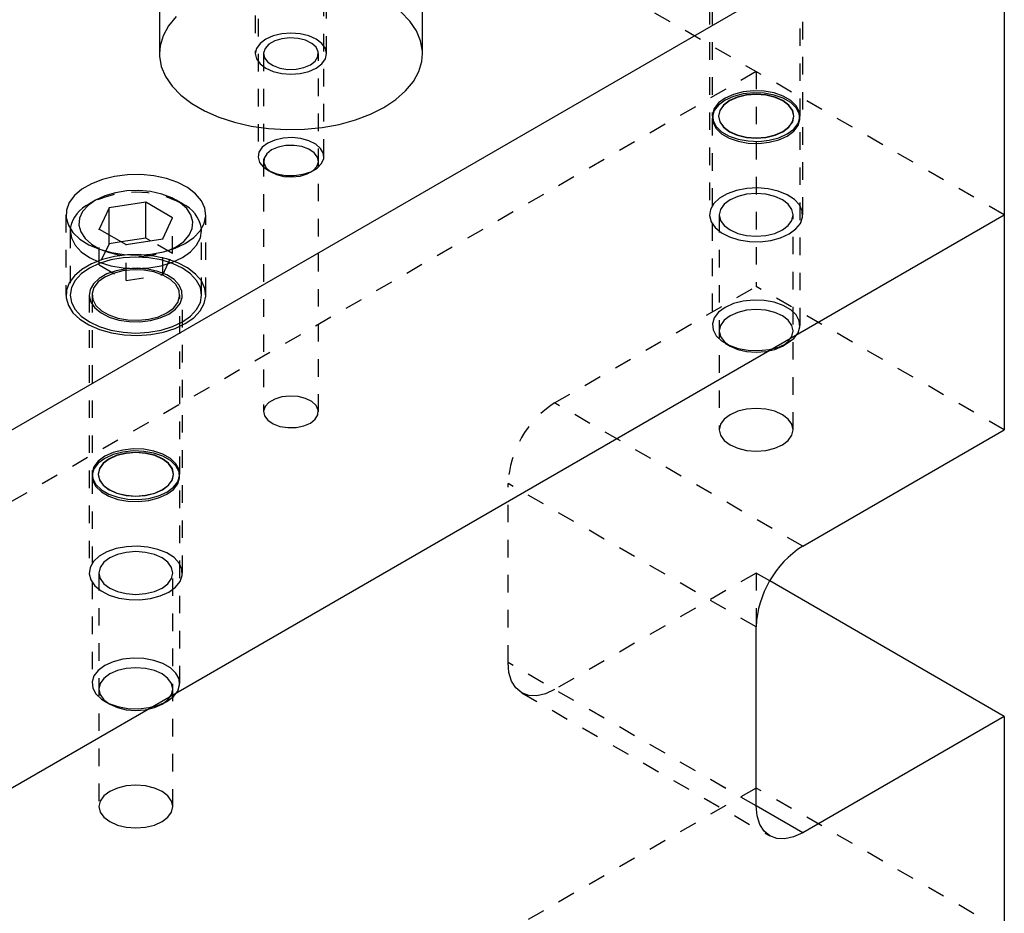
# Model space of a CAD drawing. Header units: inches. Extents: x 1907 to 2452, y -210 to -54.
# Tile 525 of 656: x 2009.5 to 2015.11, y -202.51 to -197.42. Entities that reach past the tile are written whole.
import ezdxf

# ---------------------------------------------------------------- set-up
doc = ezdxf.new("R2010")
doc.units = ezdxf.units.IN
doc.header["$LTSCALE"] = 0.5
doc.header["$MEASUREMENT"] = 0
doc.linetypes.add('HIDDEN', pattern=[0.225, 0.15, -0.075])
doc.layers.add('SID-M-H', color=4, linetype='HIDDEN')
doc.layers.add('SID-M-S', color=105, linetype='Continuous')

msp = doc.modelspace()

# ---------------------------------------------------------------- linework, layer by layer
at = {"layer": 'SID-M-H'}
for p, q in [((2015.11487, -198.53046), (1991.78034, -185.05973)), ((2010.846, -196.79513), (2010.846, -197.61167)), ((2011.252, -197.61167), (2011.252, -196.79513)), ((2013.43515, -196.94637), (2013.43515, -198.53046)), ((2013.45065, -196.94637), (2013.45065, -197.96737)), ((2013.95065, -197.96737), (2013.95065, -196.94637)), ((2013.96615, -198.53046), (2013.96615, -196.94637)), ((2010.8615, -197.21301), (2010.8615, -198.19856)), ((2011.2365, -198.19856), (2011.2365, -197.21301)), ((2010.39526, -197.39947), (2010.35129, -197.45283)), ((2011.72631, -197.42572), (2011.67614, -197.37421)), ((2011.76386, -197.48069), (2011.72631, -197.42572)), ((2010.35129, -197.45283), (2010.32033, -197.50916)), ((2011.7881, -197.5381), (2011.76386, -197.48069)), ((2010.32033, -197.50916), (2010.30293, -197.56739)), ((2010.90546, -197.5288), (2010.8732, -197.55307)), ((2010.9475, -197.51018), (2010.90546, -197.5288)), ((2010.95622, -197.53909), (2010.92328, -197.55811)), ((2010.99646, -197.49847), (2010.9475, -197.51018)), ((2010.9974, -197.52653), (2010.95622, -197.53909)), ((2011.049, -197.49448), (2010.99646, -197.49847)), ((2011.04316, -197.52153), (2010.9974, -197.52653)), ((2011.08944, -197.52454), (2011.04316, -197.52153)), ((2011.10154, -197.49847), (2011.049, -197.49448)), ((2011.13213, -197.53529), (2011.08944, -197.52454)), ((2011.1505, -197.51018), (2011.10154, -197.49847)), ((2011.16744, -197.55283), (2011.13213, -197.53529)), ((2011.19254, -197.5288), (2011.1505, -197.51018)), ((2011.22481, -197.55307), (2011.19254, -197.5288)), ((2011.79856, -197.59689), (2011.7881, -197.5381)), ((2010.30293, -197.56739), (2010.299, -197.61167)), ((2010.85292, -197.58134), (2010.846, -197.61167)), ((2010.8732, -197.55307), (2010.85292, -197.58134)), ((2010.90152, -197.58188), (2010.89286, -197.6083)), ((2010.92328, -197.55811), (2010.90152, -197.58188)), ((2011.19222, -197.5756), (2011.16744, -197.55283)), ((2011.20427, -197.60157), (2011.19222, -197.5756)), ((2011.24509, -197.58134), (2011.22481, -197.55307)), ((2011.252, -197.61167), (2011.24509, -197.58134)), ((2010.846, -197.61167), (2010.85292, -197.642)), ((2010.85292, -197.642), (2010.8732, -197.67026)), ((2010.89275, -197.61167), (2010.89275, -199.65302)), ((2010.89286, -197.6083), (2010.89808, -197.63501)), ((2010.89808, -197.63501), (2010.9167, -197.65966)), ((2011.18715, -197.65382), (2011.20253, -197.62844)), ((2011.20253, -197.62844), (2011.20427, -197.60157)), ((2011.20525, -199.65302), (2011.20525, -197.61167)), ((2011.22481, -197.67026), (2011.24509, -197.642)), ((2011.24509, -197.642), (2011.252, -197.61167)), ((2011.799, -197.61167), (2011.79856, -197.59689)), ((2010.8732, -197.67026), (2010.90546, -197.69453)), ((2010.90546, -197.69453), (2010.9475, -197.71316)), ((2010.9167, -197.65966), (2010.94708, -197.68004)), ((2010.94708, -197.68004), (2010.98652, -197.69434)), ((2010.98652, -197.69434), (2011.03151, -197.7013)), ((2011.03151, -197.7013), (2011.07805, -197.7003)), ((2011.07805, -197.7003), (2011.12201, -197.69142)), ((2011.12201, -197.69142), (2011.15949, -197.67545)), ((2011.1505, -197.71316), (2011.19254, -197.69453)), ((2011.15949, -197.67545), (2011.18715, -197.65382)), ((2011.19254, -197.69453), (2011.22481, -197.67026)), ((2013.70065, -197.71405), (2004.58951, -202.9738)), ((2010.9475, -197.71316), (2010.99646, -197.72486)), ((2010.99646, -197.72486), (2011.049, -197.72886)), ((2011.049, -197.72886), (2011.10154, -197.72486)), ((2011.10154, -197.72486), (2011.1505, -197.71316)), ((2013.70065, -197.71405), (2013.70065, -198.93886)), ((2013.52388, -197.86532), (2013.48671, -197.8927)), ((2013.57132, -197.84386), (2013.52388, -197.86532)), ((2013.57132, -197.85547), (2013.52388, -197.87692)), ((2013.59294, -197.85967), (2013.54833, -197.87943)), ((2013.59308, -197.86105), (2013.54852, -197.88079)), ((2013.62628, -197.82958), (2013.57132, -197.84386)), ((2013.62628, -197.84119), (2013.57132, -197.85547)), ((2013.6449, -197.84725), (2013.59294, -197.85967)), ((2013.64497, -197.84865), (2013.59308, -197.86105)), ((2013.68556, -197.82331), (2013.62628, -197.82958)), ((2013.68556, -197.83491), (2013.62628, -197.84119)), ((2013.70065, -197.84301), (2013.6449, -197.84725)), ((2013.70065, -197.84441), (2013.64497, -197.84865)), ((2013.74572, -197.82541), (2013.68556, -197.82331)), ((2013.74572, -197.83702), (2013.68556, -197.83491)), ((2013.75641, -197.84725), (2013.70065, -197.84301)), ((2013.75634, -197.84865), (2013.70065, -197.84441)), ((2013.80326, -197.83576), (2013.74572, -197.82541)), ((2013.80326, -197.84737), (2013.74572, -197.83702)), ((2013.80823, -197.86105), (2013.75634, -197.84865)), ((2013.80836, -197.85967), (2013.75641, -197.84725)), ((2013.85483, -197.85376), (2013.80326, -197.83576)), ((2013.85483, -197.86537), (2013.80326, -197.84737)), ((2013.85278, -197.88079), (2013.80823, -197.86105)), ((2013.85297, -197.87943), (2013.80836, -197.85967)), ((2013.89745, -197.87836), (2013.85483, -197.85376)), ((2013.89745, -197.88997), (2013.85483, -197.86537)), ((2013.46197, -197.92443), (2013.45111, -197.95865)), ((2013.48671, -197.8927), (2013.46197, -197.92443)), ((2013.48671, -197.90431), (2013.46197, -197.93604)), ((2013.52388, -197.87692), (2013.48671, -197.90431)), ((2013.5141, -197.90519), (2013.49258, -197.93518)), ((2013.51433, -197.90651), (2013.49284, -197.93647)), ((2013.54833, -197.87943), (2013.5141, -197.90519)), ((2013.54852, -197.88079), (2013.51433, -197.90651)), ((2013.88697, -197.90651), (2013.85278, -197.88079)), ((2013.88721, -197.90519), (2013.85297, -197.87943)), ((2013.90847, -197.93647), (2013.88697, -197.90651)), ((2013.90873, -197.93518), (2013.88721, -197.90519)), ((2013.92863, -197.90814), (2013.89745, -197.87836)), ((2013.92863, -197.91974), (2013.89745, -197.88997)), ((2013.94656, -197.94135), (2013.92863, -197.90814)), ((2013.94656, -197.95296), (2013.92863, -197.91974)), ((2013.45065, -197.97897), (2013.45065, -199.15997)), ((2013.46197, -197.93604), (2013.45111, -197.97026)), ((2013.45111, -197.95865), (2013.45475, -197.99338)), ((2013.45111, -197.97026), (2013.45475, -198.00499)), ((2013.49258, -197.93518), (2013.48524, -197.96737)), ((2013.48524, -197.96737), (2013.49258, -197.99955)), ((2013.49284, -197.93647), (2013.48551, -197.96861)), ((2013.48551, -197.96861), (2013.49284, -198.00076)), ((2013.9158, -197.96861), (2013.90847, -197.93647)), ((2013.90847, -198.00076), (2013.9158, -197.96861)), ((2013.91607, -197.96737), (2013.90873, -197.93518)), ((2013.90873, -197.99955), (2013.91607, -197.96737)), ((2013.93933, -198.0103), (2013.9502, -197.97608)), ((2013.93933, -198.02191), (2013.9502, -197.98769)), ((2013.9502, -197.97608), (2013.94656, -197.94135)), ((2013.9502, -197.98769), (2013.94656, -197.95296)), ((2013.95065, -199.15997), (2013.95065, -197.97897)), ((2013.45475, -197.99338), (2013.47268, -198.0266)), ((2013.45475, -198.00499), (2013.47268, -198.0382)), ((2013.47268, -198.0266), (2013.50386, -198.05637)), ((2013.47268, -198.0382), (2013.50386, -198.06798)), ((2013.49258, -197.99955), (2013.5141, -198.02955)), ((2013.49284, -198.00076), (2013.51433, -198.03072)), ((2013.5141, -198.02955), (2013.54833, -198.0553)), ((2013.51433, -198.03072), (2013.54852, -198.05644)), ((2013.85278, -198.05644), (2013.88697, -198.03072)), ((2013.85297, -198.0553), (2013.88721, -198.02955)), ((2013.87743, -198.06942), (2013.9146, -198.04203)), ((2013.88697, -198.03072), (2013.90847, -198.00076)), ((2013.88721, -198.02955), (2013.90873, -197.99955)), ((2013.9146, -198.04203), (2013.93933, -198.0103)), ((2013.9146, -198.05364), (2013.93933, -198.02191)), ((2011.00461, -198.09339), (2010.95711, -198.10421)), ((2011.0554, -198.09038), (2011.00461, -198.09339)), ((2011.10572, -198.09539), (2011.0554, -198.09038)), ((2011.15184, -198.10805), (2011.10572, -198.09539)), ((2013.50386, -198.05637), (2013.54647, -198.08098)), ((2013.50386, -198.06798), (2013.54647, -198.09258)), ((2013.54647, -198.08098), (2013.59805, -198.09897)), ((2013.54647, -198.09258), (2013.59805, -198.11058)), ((2013.54833, -198.0553), (2013.59294, -198.07506)), ((2013.54852, -198.05644), (2013.59308, -198.07618)), ((2013.59294, -198.07506), (2013.6449, -198.08749)), ((2013.59308, -198.07618), (2013.64497, -198.08858)), ((2013.59805, -198.09897), (2013.65559, -198.10933)), ((2013.6449, -198.08749), (2013.70065, -198.09172)), ((2013.64497, -198.08858), (2013.70065, -198.09282)), ((2013.70065, -198.09172), (2013.75641, -198.08749)), ((2013.70065, -198.09282), (2013.75634, -198.08858)), ((2013.75634, -198.08858), (2013.80823, -198.07618)), ((2013.75641, -198.08749), (2013.80836, -198.07506)), ((2013.77503, -198.10515), (2013.82999, -198.09088)), ((2013.80823, -198.07618), (2013.85278, -198.05644)), ((2013.80836, -198.07506), (2013.85297, -198.0553)), ((2013.82999, -198.09088), (2013.87743, -198.06942)), ((2013.82999, -198.10248), (2013.87743, -198.08102)), ((2013.87743, -198.08102), (2013.9146, -198.05364)), ((2010.88557, -198.14551), (2010.86683, -198.17293)), ((2010.91642, -198.12202), (2010.88557, -198.14551)), ((2010.95711, -198.10421), (2010.91642, -198.12202)), ((2010.97599, -198.14433), (2010.93852, -198.16029)), ((2011.01995, -198.13545), (2010.97599, -198.14433)), ((2011.0665, -198.13444), (2011.01995, -198.13545)), ((2011.11149, -198.1414), (2011.0665, -198.13444)), ((2011.15092, -198.1557), (2011.11149, -198.1414)), ((2011.1813, -198.17608), (2011.15092, -198.1557)), ((2011.19032, -198.12742), (2011.15184, -198.10805)), ((2011.21833, -198.15207), (2011.19032, -198.12742)), ((2011.23378, -198.18017), (2011.21833, -198.15207)), ((2013.59805, -198.11058), (2013.65559, -198.12093)), ((2013.65559, -198.10933), (2013.71575, -198.11143)), ((2013.65559, -198.12093), (2013.71575, -198.12303)), ((2013.71575, -198.11143), (2013.77503, -198.10515)), ((2013.71575, -198.12303), (2013.77503, -198.11676)), ((2013.77503, -198.11676), (2013.82999, -198.10248)), ((2010.86683, -198.17293), (2010.86161, -198.20225)), ((2010.86161, -198.20225), (2010.87029, -198.2313)), ((2010.89548, -198.2073), (2010.89373, -198.23417)), ((2010.91086, -198.18193), (2010.89548, -198.2073)), ((2010.93852, -198.16029), (2010.91086, -198.18193)), ((2011.19993, -198.20073), (2011.1813, -198.17608)), ((2011.20514, -198.22745), (2011.19993, -198.20073)), ((2011.22343, -198.23827), (2011.23552, -198.20963)), ((2011.23552, -198.20963), (2011.23378, -198.18017)), ((2010.87029, -198.2313), (2010.89222, -198.25792)), ((2010.89222, -198.25792), (2010.92578, -198.28014)), ((2010.89373, -198.23417), (2010.90579, -198.26014)), ((2010.90579, -198.26014), (2010.93057, -198.28291)), ((2011.1623, -198.2848), (2011.1984, -198.26396)), ((2011.17472, -198.27764), (2011.19648, -198.25387)), ((2011.19648, -198.25387), (2011.20514, -198.22745)), ((2011.1984, -198.26396), (2011.22343, -198.23827)), ((2010.9164, -198.27508), (2010.9385, -198.28785)), ((2010.92578, -198.28014), (2010.96847, -198.29631)), ((2010.93057, -198.28291), (2010.96587, -198.30045)), ((2010.96587, -198.30045), (2011.00856, -198.3112)), ((2010.96847, -198.29631), (2011.01714, -198.30522)), ((2011.00856, -198.3112), (2011.05484, -198.31421)), ((2011.01714, -198.30522), (2011.06818, -198.30623)), ((2011.05484, -198.31421), (2011.10061, -198.30921)), ((2011.06818, -198.30623), (2011.11779, -198.29925)), ((2011.10061, -198.30921), (2011.14179, -198.29665)), ((2011.11779, -198.29925), (2011.1623, -198.2848)), ((2011.14179, -198.29665), (2011.17472, -198.27764)), ((2011.15951, -198.28785), (2011.18161, -198.27508)), ((2013.64696, -198.38036), (2013.58845, -198.39155)), ((2013.70837, -198.37725), (2013.64696, -198.38036)), ((2013.76937, -198.38241), (2013.70837, -198.37725)), ((2013.49239, -198.4354), (2013.46003, -198.46568)), ((2013.53598, -198.41023), (2013.49239, -198.4354)), ((2013.58845, -198.39155), (2013.53598, -198.41023)), ((2013.59518, -198.425), (2013.55149, -198.44435)), ((2013.64605, -198.41283), (2013.59518, -198.425)), ((2013.70065, -198.40868), (2013.64605, -198.41283)), ((2013.75525, -198.41283), (2013.70065, -198.40868)), ((2013.80613, -198.425), (2013.75525, -198.41283)), ((2013.82666, -198.39555), (2013.76937, -198.38241)), ((2013.84982, -198.44435), (2013.80613, -198.425)), ((2013.87716, -198.41596), (2013.82666, -198.39555)), ((2013.91814, -198.44255), (2013.87716, -198.41596)), ((2013.46003, -198.46568), (2013.44064, -198.49947)), ((2013.51796, -198.46957), (2013.49689, -198.49894)), ((2013.55149, -198.44435), (2013.51796, -198.46957)), ((2013.88334, -198.46957), (2013.84982, -198.44435)), ((2013.90441, -198.49894), (2013.88334, -198.46957)), ((2013.94739, -198.47387), (2013.91814, -198.44255)), ((2013.96335, -198.50825), (2013.94739, -198.47387)), ((2009.76662, -198.53013), (2009.76662, -198.98739)), ((2010.37425, -198.75091), (2010.37425, -198.54677)), ((2010.56362, -198.98739), (2010.56362, -198.53013)), ((2013.44064, -198.49947), (2013.43526, -198.53492)), ((2013.43526, -198.53492), (2013.4442, -198.57013)), ((2013.49689, -198.49894), (2013.4897, -198.53046)), ((2013.4897, -198.53046), (2013.4897, -199.75527)), ((2013.4897, -198.53046), (2013.49689, -198.56198)), ((2013.9116, -198.53046), (2013.90441, -198.49894)), ((2013.90441, -198.56198), (2013.9116, -198.53046)), ((2013.9116, -199.75527), (2013.9116, -198.53046)), ((2013.95268, -198.57867), (2013.96514, -198.54382)), ((2013.96514, -198.54382), (2013.96335, -198.50825)), ((2013.4442, -198.57013), (2013.46696, -198.6032)), ((2013.46696, -198.6032), (2013.50232, -198.63235)), ((2013.49689, -198.56198), (2013.51796, -198.59135)), ((2013.51796, -198.59135), (2013.55149, -198.61657)), ((2013.84982, -198.61657), (2013.88334, -198.59135)), ((2013.88334, -198.59135), (2013.90441, -198.56198)), ((2013.92662, -198.61092), (2013.95268, -198.57867)), ((2009.79062, -198.60876), (2009.79012, -198.61995)), ((2009.79012, -198.61995), (2009.79012, -198.98739)), ((2009.79012, -198.61995), (2009.79732, -198.66218)), ((2009.95599, -198.8156), (2009.95599, -198.61147)), ((2010.01203, -198.69488), (2010.01203, -198.64382)), ((2010.53291, -198.66218), (2010.54012, -198.61995)), ((2010.54012, -198.61995), (2010.53962, -198.60876)), ((2010.54012, -198.98739), (2010.54012, -198.61995)), ((2013.50232, -198.63235), (2013.54837, -198.65601)), ((2013.54837, -198.65601), (2013.60263, -198.6729)), ((2013.55149, -198.61657), (2013.59518, -198.63592)), ((2013.59518, -198.63592), (2013.64605, -198.64809)), ((2013.64605, -198.64809), (2013.70065, -198.65224)), ((2013.70065, -198.65224), (2013.75525, -198.64809)), ((2013.75525, -198.64809), (2013.80613, -198.63592)), ((2013.78416, -198.67595), (2013.84003, -198.66091)), ((2013.80613, -198.63592), (2013.84982, -198.61657)), ((2013.84003, -198.66091), (2013.88839, -198.63884)), ((2013.88839, -198.63884), (2013.92662, -198.61092)), ((2009.79732, -198.66218), (2009.81866, -198.70279)), ((2009.81866, -198.70279), (2009.85332, -198.74022)), ((2010.01203, -198.69488), (2009.95599, -198.8156)), ((2010.08178, -198.68409), (2010.01203, -198.69488)), ((2010.10908, -198.90398), (2010.10908, -198.69985)), ((2010.37425, -198.75091), (2010.24846, -198.67829)), ((2010.31821, -198.87163), (2010.31821, -198.6675)), ((2010.47692, -198.74022), (2010.51157, -198.70279)), ((2010.51157, -198.70279), (2010.53291, -198.66218)), ((2013.60263, -198.6729), (2013.66217, -198.68211)), ((2013.66217, -198.68211), (2013.72379, -198.68315)), ((2013.72379, -198.68315), (2013.78416, -198.67595)), ((2009.85332, -198.74022), (2009.89995, -198.77302)), ((2009.89995, -198.77302), (2009.95678, -198.79995)), ((2010.04378, -198.76826), (2009.97414, -198.78548)), ((2010.11781, -198.75897), (2010.04378, -198.76826)), ((2010.16512, -198.77091), (2010.09196, -198.77507)), ((2010.19355, -198.75793), (2010.11781, -198.75897)), ((2010.23828, -198.77507), (2010.16512, -198.77091)), ((2010.26826, -198.76518), (2010.19355, -198.75793)), ((2010.33924, -198.78046), (2010.26826, -198.76518)), ((2010.31821, -198.87163), (2010.37425, -198.75091)), ((2010.37346, -198.79995), (2010.43028, -198.77302)), ((2010.43028, -198.77302), (2010.47692, -198.74022)), ((2009.9114, -198.80999), (2009.85783, -198.84092)), ((2009.95678, -198.80739), (2009.89995, -198.83431)), ((2009.97414, -198.78548), (2009.9114, -198.80999)), ((2009.95599, -198.8156), (2010.10908, -198.90398)), ((2010.02161, -198.78739), (2009.95678, -198.80739)), ((2009.95678, -198.79995), (2010.02161, -198.81995)), ((2010.09196, -198.77507), (2010.02161, -198.78739)), ((2010.02161, -198.81995), (2010.09196, -198.83227)), ((2010.30862, -198.78739), (2010.23828, -198.77507)), ((2010.23828, -198.83227), (2010.30862, -198.81995)), ((2010.37346, -198.80739), (2010.30862, -198.78739)), ((2010.30862, -198.81995), (2010.37346, -198.79995)), ((2010.40393, -198.80323), (2010.33924, -198.78046)), ((2010.43028, -198.83431), (2010.37346, -198.80739)), ((2010.45999, -198.83265), (2010.40393, -198.80323)), ((2009.81536, -198.87714), (2009.78554, -198.91734)), ((2009.85783, -198.84092), (2009.81536, -198.87714)), ((2009.85332, -198.86712), (2009.81866, -198.90455)), ((2009.89995, -198.83431), (2009.85332, -198.86712)), ((2009.98834, -198.88534), (2009.95117, -198.91273)), ((2010.00045, -198.86716), (2009.95686, -198.89233)), ((2010.03578, -198.86388), (2009.98834, -198.88534)), ((2010.05291, -198.84848), (2010.00045, -198.86716)), ((2010.09074, -198.8496), (2010.03578, -198.86388)), ((2010.11143, -198.83729), (2010.05291, -198.84848)), ((2010.15002, -198.84333), (2010.09074, -198.8496)), ((2010.09196, -198.83227), (2010.16512, -198.83643)), ((2010.10908, -198.90398), (2010.31821, -198.87163)), ((2010.17284, -198.83419), (2010.11143, -198.83729)), ((2010.21018, -198.84543), (2010.15002, -198.84333)), ((2010.16512, -198.83643), (2010.23828, -198.83227)), ((2010.23384, -198.83934), (2010.17284, -198.83419)), ((2010.26772, -198.85578), (2010.21018, -198.84543)), ((2010.29113, -198.85248), (2010.23384, -198.83934)), ((2010.3193, -198.87378), (2010.26772, -198.85578)), ((2010.34162, -198.87289), (2010.29113, -198.85248)), ((2010.36191, -198.89838), (2010.3193, -198.87378)), ((2010.3826, -198.89948), (2010.34162, -198.87289)), ((2010.47692, -198.86712), (2010.43028, -198.83431)), ((2010.50539, -198.86766), (2010.45999, -198.83265)), ((2010.51157, -198.90455), (2010.47692, -198.86712)), ((2010.53849, -198.907), (2010.50539, -198.86766)), ((2009.78554, -198.91734), (2009.76944, -198.96008)), ((2009.81866, -198.90455), (2009.79732, -198.94516)), ((2009.92449, -198.92262), (2009.9051, -198.9564)), ((2009.95686, -198.89233), (2009.92449, -198.92262)), ((2009.95117, -198.91273), (2009.92644, -198.94445)), ((2010.39309, -198.92816), (2010.36191, -198.89838)), ((2010.41186, -198.9308), (2010.3826, -198.89948)), ((2010.41102, -198.96138), (2010.39309, -198.92816)), ((2010.42782, -198.96518), (2010.41186, -198.9308)), ((2010.53291, -198.94516), (2010.51157, -198.90455)), ((2010.5581, -198.94924), (2010.53849, -198.907)), ((2012.5516, -199.60219), (2013.70065, -198.93886)), ((2015.11487, -199.75527), (2013.70065, -198.93886)), ((2009.76944, -198.96008), (2009.76763, -199.0038)), ((2009.79732, -198.94516), (2009.79012, -198.98739)), ((2009.79012, -198.98739), (2009.79732, -199.02962)), ((2009.89962, -198.98739), (2009.89962, -200.57148)), ((2009.9051, -198.9564), (2009.89973, -198.99185)), ((2009.89973, -198.99185), (2009.90867, -199.02706)), ((2009.91512, -198.98739), (2009.91512, -200.00839)), ((2009.92644, -198.94445), (2009.91557, -198.97868)), ((2009.91557, -198.97868), (2009.91921, -199.01341)), ((2010.4038, -199.03033), (2010.41466, -198.9961)), ((2010.41466, -198.9961), (2010.41102, -198.96138)), ((2010.41512, -200.00839), (2010.41512, -198.98739)), ((2010.42961, -199.00075), (2010.42782, -198.96518)), ((2010.43062, -200.57148), (2010.43062, -198.98739)), ((2010.54012, -198.98739), (2010.53291, -198.94516)), ((2010.53291, -199.02962), (2010.54012, -198.98739)), ((2010.55451, -199.03629), (2010.56351, -198.99286)), ((2010.56351, -198.99286), (2010.5581, -198.94924)), ((2009.76763, -199.0038), (2009.7802, -199.04693)), ((2009.7802, -199.04693), (2009.80667, -199.08791)), ((2009.79732, -199.02962), (2009.81866, -199.07023)), ((2009.90867, -199.02706), (2009.93143, -199.06013)), ((2009.91921, -199.01341), (2009.93714, -199.04662)), ((2009.93714, -199.04662), (2009.96832, -199.0764)), ((2010.37906, -199.06205), (2010.4038, -199.03033)), ((2010.39109, -199.06785), (2010.41714, -199.0356)), ((2010.41714, -199.0356), (2010.42961, -199.00075)), ((2010.51157, -199.07023), (2010.53291, -199.02962)), ((2010.53144, -199.07795), (2010.55451, -199.03629)), ((2013.57132, -199.03646), (2013.52388, -199.05792)), ((2013.62628, -199.02218), (2013.57132, -199.03646)), ((2013.68556, -199.01591), (2013.62628, -199.02218)), ((2013.74572, -199.01801), (2013.68556, -199.01591)), ((2013.80326, -199.02836), (2013.74572, -199.01801)), ((2013.85483, -199.04636), (2013.80326, -199.02836)), ((2013.89745, -199.07097), (2013.85483, -199.04636)), ((2009.80667, -199.08791), (2009.8461, -199.12525)), ((2009.81866, -199.07023), (2009.85332, -199.10766)), ((2009.85332, -199.10766), (2009.89995, -199.14047)), ((2009.93143, -199.06013), (2009.96678, -199.08928)), ((2009.96678, -199.08928), (2010.01283, -199.11294)), ((2009.96832, -199.0764), (2010.01094, -199.101)), ((2010.01094, -199.101), (2010.06252, -199.119)), ((2010.29445, -199.1109), (2010.3419, -199.08944)), ((2010.3045, -199.11784), (2010.35286, -199.09577)), ((2010.3419, -199.08944), (2010.37906, -199.06205)), ((2010.35286, -199.09577), (2010.39109, -199.06785)), ((2010.43028, -199.14047), (2010.47692, -199.10766)), ((2010.47692, -199.10766), (2010.51157, -199.07023)), ((2010.49514, -199.11633), (2010.53144, -199.07795)), ((2013.48671, -199.08531), (2013.46197, -199.11704)), ((2013.52388, -199.05792), (2013.48671, -199.08531)), ((2013.55149, -199.10575), (2013.51796, -199.13097)), ((2013.59518, -199.08639), (2013.55149, -199.10575)), ((2013.64605, -199.07423), (2013.59518, -199.08639)), ((2013.70065, -199.07008), (2013.64605, -199.07423)), ((2013.75525, -199.07423), (2013.70065, -199.07008)), ((2013.80613, -199.08639), (2013.75525, -199.07423)), ((2013.84982, -199.10575), (2013.80613, -199.08639)), ((2013.88334, -199.13097), (2013.84982, -199.10575)), ((2013.92863, -199.10074), (2013.89745, -199.07097)), ((2013.94656, -199.13396), (2013.92863, -199.10074)), ((2009.8461, -199.12525), (2009.89706, -199.15762)), ((2009.89706, -199.15762), (2009.95771, -199.18382)), ((2009.89995, -199.14047), (2009.95678, -199.16739)), ((2010.01283, -199.11294), (2010.06709, -199.12983)), ((2010.06252, -199.119), (2010.12005, -199.12935)), ((2010.06709, -199.12983), (2010.12664, -199.13904)), ((2010.12005, -199.12935), (2010.18021, -199.13145)), ((2010.12664, -199.13904), (2010.18826, -199.14008)), ((2010.18021, -199.13145), (2010.23949, -199.12518)), ((2010.18826, -199.14008), (2010.24863, -199.13288)), ((2010.23949, -199.12518), (2010.29445, -199.1109)), ((2010.24863, -199.13288), (2010.3045, -199.11784)), ((2010.37346, -199.16739), (2010.43028, -199.14047)), ((2010.38848, -199.17791), (2010.4469, -199.15006)), ((2010.4469, -199.15006), (2010.49514, -199.11633)), ((2013.46197, -199.11704), (2013.45111, -199.15126)), ((2013.45111, -199.15126), (2013.45475, -199.18599)), ((2013.49689, -199.16034), (2013.4897, -199.19186)), ((2013.51796, -199.13097), (2013.49689, -199.16034)), ((2013.90441, -199.16034), (2013.88334, -199.13097)), ((2013.9116, -199.19186), (2013.90441, -199.16034)), ((2013.9502, -199.16869), (2013.94656, -199.13396)), ((2009.95678, -199.16739), (2010.02161, -199.18739)), ((2009.95771, -199.18382), (2010.02586, -199.20293)), ((2010.02161, -199.18739), (2010.09196, -199.19971)), ((2010.02586, -199.20293), (2010.09904, -199.21425)), ((2010.09196, -199.19971), (2010.16512, -199.20387)), ((2010.09904, -199.21425), (2010.1746, -199.21737)), ((2010.16512, -199.20387), (2010.23828, -199.19971)), ((2010.1746, -199.21737), (2010.24983, -199.21218)), ((2010.23828, -199.19971), (2010.30862, -199.18739)), ((2010.24983, -199.21218), (2010.32199, -199.19887)), ((2010.30862, -199.18739), (2010.37346, -199.16739)), ((2010.32199, -199.19887), (2010.38848, -199.17791)), ((2013.45475, -199.18599), (2013.47268, -199.2192)), ((2013.47268, -199.2192), (2013.50386, -199.24898)), ((2013.4897, -199.19186), (2013.49689, -199.22338)), ((2013.90441, -199.22338), (2013.9116, -199.19186)), ((2013.9146, -199.23463), (2013.93933, -199.20291)), ((2013.93933, -199.20291), (2013.9502, -199.16869)), ((2013.49689, -199.22338), (2013.51796, -199.25275)), ((2013.50386, -199.24898), (2013.54647, -199.27358)), ((2013.51796, -199.25275), (2013.55149, -199.27797)), ((2013.52385, -199.26201), (2013.55146, -199.27795)), ((2013.54647, -199.27358), (2013.59805, -199.29158)), ((2013.55149, -199.27797), (2013.59518, -199.29732)), ((2013.80613, -199.29732), (2013.84982, -199.27797)), ((2013.82999, -199.28348), (2013.87743, -199.26202)), ((2013.84982, -199.27797), (2013.88334, -199.25275)), ((2013.84984, -199.27795), (2013.87746, -199.26201)), ((2013.87743, -199.26202), (2013.9146, -199.23463)), ((2013.88334, -199.25275), (2013.90441, -199.22338)), ((2013.59518, -199.29732), (2013.64605, -199.30949)), ((2013.59805, -199.29158), (2013.65559, -199.30193)), ((2013.64605, -199.30949), (2013.70065, -199.31364)), ((2013.65559, -199.30193), (2013.71575, -199.30403)), ((2013.70065, -199.31364), (2013.75525, -199.30949)), ((2013.71575, -199.30403), (2013.77503, -199.29776)), ((2013.75525, -199.30949), (2013.80613, -199.29732)), ((2013.77503, -199.29776), (2013.82999, -199.28348)), ((2010.92328, -199.59946), (2010.90152, -199.62323)), ((2010.95622, -199.58044), (2010.92328, -199.59946)), ((2010.9974, -199.56788), (2010.95622, -199.58044)), ((2011.04316, -199.56288), (2010.9974, -199.56788)), ((2011.08944, -199.56589), (2011.04316, -199.56288)), ((2011.13213, -199.57664), (2011.08944, -199.56589)), ((2011.16744, -199.59418), (2011.13213, -199.57664)), ((2011.19222, -199.61695), (2011.16744, -199.59418)), ((2013.96582, -200.4186), (2012.5516, -199.60219)), ((2010.90152, -199.62323), (2010.89286, -199.64965)), ((2010.89286, -199.64965), (2010.89808, -199.67637)), ((2011.18715, -199.69517), (2011.20253, -199.66979)), ((2011.20427, -199.64292), (2011.19222, -199.61695)), ((2011.20253, -199.66979), (2011.20427, -199.64292)), ((2013.55149, -199.66916), (2013.51796, -199.69438)), ((2013.59518, -199.64981), (2013.55149, -199.66916)), ((2013.64605, -199.63764), (2013.59518, -199.64981)), ((2013.70065, -199.63349), (2013.64605, -199.63764)), ((2013.75525, -199.63764), (2013.70065, -199.63349)), ((2013.80613, -199.64981), (2013.75525, -199.63764)), ((2013.84982, -199.66916), (2013.80613, -199.64981)), ((2013.88334, -199.69438), (2013.84982, -199.66916)), ((2010.89808, -199.67637), (2010.9167, -199.70101)), ((2010.9167, -199.70101), (2010.94708, -199.72139)), ((2010.94708, -199.72139), (2010.98652, -199.7357)), ((2011.12201, -199.73277), (2011.15949, -199.7168)), ((2011.15949, -199.7168), (2011.18715, -199.69517)), ((2013.49689, -199.72375), (2013.4897, -199.75527)), ((2013.51796, -199.69438), (2013.49689, -199.72375)), ((2013.90441, -199.72375), (2013.88334, -199.69438)), ((2013.9116, -199.75527), (2013.90441, -199.72375)), ((2010.98652, -199.7357), (2011.03151, -199.74265)), ((2011.03151, -199.74265), (2011.07805, -199.74165)), ((2011.07805, -199.74165), (2011.12201, -199.73277)), ((2013.4897, -199.75527), (2013.49689, -199.78679)), ((2013.90441, -199.78679), (2013.9116, -199.75527)), ((2013.49689, -199.78679), (2013.51796, -199.81616)), ((2013.51796, -199.81616), (2013.55149, -199.84138)), ((2013.84982, -199.84138), (2013.88334, -199.81616)), ((2013.88334, -199.81616), (2013.90441, -199.78679)), ((2010.03578, -199.88488), (2009.98834, -199.90634)), ((2010.09074, -199.8706), (2010.03578, -199.88488)), ((2010.09074, -199.88221), (2010.03578, -199.89649)), ((2010.10937, -199.88827), (2010.05741, -199.90069)), ((2010.10943, -199.88967), (2010.05755, -199.90207)), ((2010.15002, -199.86433), (2010.09074, -199.8706)), ((2010.15002, -199.87593), (2010.09074, -199.88221)), ((2010.16512, -199.88403), (2010.10937, -199.88827)), ((2010.16512, -199.88543), (2010.10943, -199.88967)), ((2010.21018, -199.86643), (2010.15002, -199.86433)), ((2010.21018, -199.87804), (2010.15002, -199.87593)), ((2010.22087, -199.88827), (2010.16512, -199.88403)), ((2010.2208, -199.88967), (2010.16512, -199.88543)), ((2010.26772, -199.87678), (2010.21018, -199.86643)), ((2010.26772, -199.88839), (2010.21018, -199.87804)), ((2010.27269, -199.90207), (2010.2208, -199.88967)), ((2010.27283, -199.90069), (2010.22087, -199.88827)), ((2010.3193, -199.89478), (2010.26772, -199.87678)), ((2010.3193, -199.90639), (2010.26772, -199.88839)), ((2010.36191, -199.91938), (2010.3193, -199.89478)), ((2013.55149, -199.84138), (2013.59518, -199.86073)), ((2013.59518, -199.86073), (2013.64605, -199.8729)), ((2013.64605, -199.8729), (2013.70065, -199.87705)), ((2013.70065, -199.87705), (2013.75525, -199.8729)), ((2013.75525, -199.8729), (2013.80613, -199.86073)), ((2013.80613, -199.86073), (2013.84982, -199.84138)), ((2009.95117, -199.93372), (2009.92644, -199.96545)), ((2009.95117, -199.94533), (2009.92644, -199.97706)), ((2009.98834, -199.90634), (2009.95117, -199.93372)), ((2009.98834, -199.91794), (2009.95117, -199.94533)), ((2009.97856, -199.94621), (2009.95704, -199.9762)), ((2009.9788, -199.94753), (2009.9573, -199.97749)), ((2010.0128, -199.92045), (2009.97856, -199.94621)), ((2010.01299, -199.92181), (2009.9788, -199.94753)), ((2010.03578, -199.89649), (2009.98834, -199.91794)), ((2010.05741, -199.90069), (2010.0128, -199.92045)), ((2010.05755, -199.90207), (2010.01299, -199.92181)), ((2010.31725, -199.92181), (2010.27269, -199.90207)), ((2010.31744, -199.92045), (2010.27283, -199.90069)), ((2010.35144, -199.94753), (2010.31725, -199.92181)), ((2010.35167, -199.94621), (2010.31744, -199.92045)), ((2010.36191, -199.93099), (2010.3193, -199.90639)), ((2010.37293, -199.97749), (2010.35144, -199.94753)), ((2010.37319, -199.9762), (2010.35167, -199.94621)), ((2010.39309, -199.94916), (2010.36191, -199.91938)), ((2010.39309, -199.96076), (2010.36191, -199.93099)), ((2010.41102, -199.98237), (2010.39309, -199.94916)), ((2009.92644, -199.96545), (2009.91557, -199.99967)), ((2009.92644, -199.97706), (2009.91557, -200.01128)), ((2009.91557, -199.99967), (2009.91921, -200.0344)), ((2009.95704, -199.9762), (2009.9497, -200.00839)), ((2009.9497, -200.00839), (2009.95704, -200.04057)), ((2009.9573, -199.97749), (2009.94997, -200.00963)), ((2010.38026, -200.00963), (2010.37293, -199.97749)), ((2010.38053, -200.00839), (2010.37319, -199.9762)), ((2010.37319, -200.04057), (2010.38053, -200.00839)), ((2010.41102, -199.99398), (2010.39309, -199.96076)), ((2010.41466, -200.0171), (2010.41102, -199.98237)), ((2010.41466, -200.02871), (2010.41102, -199.99398)), ((2009.91512, -200.01999), (2009.91512, -201.20099)), ((2009.91557, -200.01128), (2009.91921, -200.04601)), ((2009.91921, -200.0344), (2009.93714, -200.06762)), ((2009.91921, -200.04601), (2009.93714, -200.07922)), ((2009.94997, -200.00963), (2009.9573, -200.04178)), ((2009.95704, -200.04057), (2009.97856, -200.07057)), ((2009.9573, -200.04178), (2009.9788, -200.07174)), ((2010.35144, -200.07174), (2010.37293, -200.04178)), ((2010.35167, -200.07057), (2010.37319, -200.04057)), ((2010.37293, -200.04178), (2010.38026, -200.00963)), ((2010.37906, -200.08305), (2010.4038, -200.05132)), ((2010.37906, -200.09466), (2010.4038, -200.06293)), ((2010.4038, -200.05132), (2010.41466, -200.0171)), ((2010.4038, -200.06293), (2010.41466, -200.02871)), ((2010.41512, -201.20099), (2010.41512, -200.01999)), ((2013.70065, -200.87788), (2012.28644, -200.06147)), ((2012.28644, -201.08215), (2012.28644, -200.06147)), ((2009.93714, -200.06762), (2009.96832, -200.09739)), ((2009.93714, -200.07922), (2009.96832, -200.109)), ((2009.96832, -200.09739), (2010.01094, -200.122)), ((2009.96832, -200.109), (2010.01094, -200.1336)), ((2009.97856, -200.07057), (2010.0128, -200.09632)), ((2009.9788, -200.07174), (2010.01299, -200.09746)), ((2010.0128, -200.09632), (2010.05741, -200.11608)), ((2010.01299, -200.09746), (2010.05755, -200.1172)), ((2010.05741, -200.11608), (2010.10937, -200.12851)), ((2010.05755, -200.1172), (2010.10943, -200.1296)), ((2010.2208, -200.1296), (2010.27269, -200.1172)), ((2010.22087, -200.12851), (2010.27283, -200.11608)), ((2010.27269, -200.1172), (2010.31725, -200.09746)), ((2010.27283, -200.11608), (2010.31744, -200.09632)), ((2010.29445, -200.1319), (2010.3419, -200.11044)), ((2010.31725, -200.09746), (2010.35144, -200.07174)), ((2010.31744, -200.09632), (2010.35167, -200.07057)), ((2010.3419, -200.11044), (2010.37906, -200.08305)), ((2010.3419, -200.12204), (2010.37906, -200.09466)), ((2010.01094, -200.122), (2010.06252, -200.13999)), ((2010.01094, -200.1336), (2010.06252, -200.1516)), ((2010.06252, -200.13999), (2010.12005, -200.15035)), ((2010.06252, -200.1516), (2010.12005, -200.16195)), ((2010.10937, -200.12851), (2010.16512, -200.13274)), ((2010.10943, -200.1296), (2010.16512, -200.13384)), ((2010.12005, -200.15035), (2010.18021, -200.15245)), ((2010.12005, -200.16195), (2010.18021, -200.16405)), ((2010.16512, -200.13274), (2010.22087, -200.12851)), ((2010.16512, -200.13384), (2010.2208, -200.1296)), ((2010.18021, -200.15245), (2010.23949, -200.14617)), ((2010.18021, -200.16405), (2010.23949, -200.15778)), ((2010.23949, -200.14617), (2010.29445, -200.1319)), ((2010.23949, -200.15778), (2010.29445, -200.1435)), ((2010.29445, -200.1435), (2010.3419, -200.12204)), ((2010.00045, -200.45125), (2009.95686, -200.47642)), ((2010.05291, -200.43257), (2010.00045, -200.45125)), ((2010.11143, -200.42138), (2010.05291, -200.43257)), ((2010.11052, -200.45385), (2010.05964, -200.46602)), ((2010.16512, -200.4497), (2010.11052, -200.45385)), ((2010.17284, -200.41827), (2010.11143, -200.42138)), ((2010.21972, -200.45385), (2010.16512, -200.4497)), ((2010.23384, -200.42343), (2010.17284, -200.41827)), ((2010.27059, -200.46602), (2010.21972, -200.45385)), ((2010.29113, -200.43657), (2010.23384, -200.42343)), ((2010.34162, -200.45698), (2010.29113, -200.43657)), ((2010.3826, -200.48357), (2010.34162, -200.45698)), ((2009.92449, -200.5067), (2009.9051, -200.54049)), ((2009.95686, -200.47642), (2009.92449, -200.5067)), ((2009.98243, -200.51059), (2009.96136, -200.53996)), ((2010.01595, -200.48537), (2009.98243, -200.51059)), ((2010.05964, -200.46602), (2010.01595, -200.48537)), ((2010.31428, -200.48537), (2010.27059, -200.46602)), ((2010.34781, -200.51059), (2010.31428, -200.48537)), ((2010.36888, -200.53996), (2010.34781, -200.51059)), ((2010.41186, -200.51489), (2010.3826, -200.48357)), ((2009.9051, -200.54049), (2009.89973, -200.57594)), ((2009.96136, -200.53996), (2009.95417, -200.57148)), ((2010.37607, -200.57148), (2010.36888, -200.53996)), ((2010.42782, -200.54927), (2010.41186, -200.51489)), ((2010.42961, -200.58484), (2010.42782, -200.54927)), ((2009.89973, -200.57594), (2009.90867, -200.61115)), ((2009.90867, -200.61115), (2009.93143, -200.64422)), ((2009.95417, -200.57148), (2009.95417, -201.90244)), ((2009.95417, -200.57148), (2009.96136, -200.603)), ((2009.96136, -200.603), (2009.98243, -200.63237)), ((2010.34781, -200.63237), (2010.36888, -200.603)), ((2010.36888, -200.603), (2010.37607, -200.57148)), ((2010.37607, -201.90244), (2010.37607, -200.57148)), ((2010.39109, -200.65194), (2010.41714, -200.61969)), ((2010.41714, -200.61969), (2010.42961, -200.58484)), ((2013.70065, -200.57194), (2012.5516, -201.23528)), ((2013.77821, -200.61672), (2013.70065, -200.57194)), ((2013.70065, -200.57194), (2013.70065, -200.87788)), ((2009.93143, -200.64422), (2009.96678, -200.67337)), ((2009.96678, -200.67337), (2010.01283, -200.69703)), ((2009.98243, -200.63237), (2010.01595, -200.65759)), ((2010.01595, -200.65759), (2010.05964, -200.67694)), ((2010.05964, -200.67694), (2010.11052, -200.68911)), ((2010.21972, -200.68911), (2010.27059, -200.67694)), ((2010.27059, -200.67694), (2010.31428, -200.65759)), ((2010.3045, -200.70193), (2010.35286, -200.67986)), ((2010.31428, -200.65759), (2010.34781, -200.63237)), ((2010.35286, -200.67986), (2010.39109, -200.65194)), ((2010.01283, -200.69703), (2010.06709, -200.71392)), ((2010.06709, -200.71392), (2010.12664, -200.72313)), ((2010.11052, -200.68911), (2010.16512, -200.69326)), ((2010.12664, -200.72313), (2010.18826, -200.72417)), ((2010.16512, -200.69326), (2010.21972, -200.68911)), ((2010.18826, -200.72417), (2010.24863, -200.71697)), ((2010.24863, -200.71697), (2010.3045, -200.70193)), ((2010.09074, -201.0632), (2010.03578, -201.07748)), ((2010.15002, -201.05693), (2010.09074, -201.0632)), ((2010.21018, -201.05903), (2010.15002, -201.05693)), ((2010.26772, -201.06938), (2010.21018, -201.05903)), ((2010.3193, -201.08738), (2010.26772, -201.06938)), ((2009.95117, -201.12633), (2009.92644, -201.15806)), ((2009.98834, -201.09894), (2009.95117, -201.12633)), ((2010.03578, -201.07748), (2009.98834, -201.09894)), ((2010.05964, -201.12741), (2010.01595, -201.14677)), ((2010.11052, -201.11525), (2010.05964, -201.12741)), ((2010.16512, -201.1111), (2010.11052, -201.11525)), ((2010.21972, -201.11525), (2010.16512, -201.1111)), ((2010.27059, -201.12741), (2010.21972, -201.11525)), ((2010.31428, -201.14677), (2010.27059, -201.12741)), ((2010.36191, -201.11199), (2010.3193, -201.08738)), ((2010.39309, -201.14176), (2010.36191, -201.11199)), ((2013.70065, -201.89856), (2012.28644, -201.08215)), ((2012.29153, -201.13895), (2012.28644, -201.08215)), ((2009.92644, -201.15806), (2009.91557, -201.19228)), ((2009.98243, -201.17199), (2009.96136, -201.20136)), ((2010.01595, -201.14677), (2009.98243, -201.17199)), ((2010.34781, -201.17199), (2010.31428, -201.14677)), ((2010.36888, -201.20136), (2010.34781, -201.17199)), ((2010.41102, -201.17498), (2010.39309, -201.14176)), ((2010.41466, -201.20971), (2010.41102, -201.17498)), ((2012.30662, -201.18768), (2012.29153, -201.13895)), ((2009.91557, -201.19228), (2009.91921, -201.22701)), ((2009.91921, -201.22701), (2009.93714, -201.26022)), ((2009.96136, -201.20136), (2009.95417, -201.23288)), ((2009.95417, -201.23288), (2009.96136, -201.2644)), ((2010.37607, -201.23288), (2010.36888, -201.20136)), ((2010.36888, -201.2644), (2010.37607, -201.23288)), ((2010.4038, -201.24393), (2010.41466, -201.20971)), ((2012.33113, -201.22647), (2012.30662, -201.18768)), ((2012.3641, -201.25383), (2012.33113, -201.22647)), ((2012.5516, -201.23528), (2012.49987, -201.25926)), ((2013.70065, -201.89861), (2012.5516, -201.23528)), ((2009.93714, -201.26022), (2009.96832, -201.29)), ((2009.96136, -201.2644), (2009.98243, -201.29377)), ((2009.96832, -201.29), (2010.01094, -201.3146)), ((2009.98243, -201.29377), (2010.01595, -201.31899)), ((2010.31428, -201.31899), (2010.34781, -201.29377)), ((2010.3419, -201.30304), (2010.37906, -201.27565)), ((2010.34781, -201.29377), (2010.36888, -201.2644)), ((2010.37906, -201.27565), (2010.4038, -201.24393)), ((2012.40429, -201.26872), (2012.3641, -201.25383)), ((2012.36412, -201.25384), (2013.77833, -202.07025)), ((2012.45013, -201.27055), (2012.40429, -201.26872)), ((2012.49987, -201.25926), (2012.45013, -201.27055)), ((2009.98831, -201.30303), (2010.01593, -201.31897)), ((2010.01094, -201.3146), (2010.06252, -201.3326)), ((2010.01595, -201.31899), (2010.05964, -201.33834)), ((2010.05964, -201.33834), (2010.11052, -201.35051)), ((2010.06252, -201.3326), (2010.12005, -201.34295)), ((2010.11052, -201.35051), (2010.16512, -201.35466)), ((2010.12005, -201.34295), (2010.18021, -201.34505)), ((2010.16512, -201.35466), (2010.21972, -201.35051)), ((2010.18021, -201.34505), (2010.23949, -201.33878)), ((2010.21972, -201.35051), (2010.27059, -201.33834)), ((2010.23949, -201.33878), (2010.29445, -201.3245)), ((2010.27059, -201.33834), (2010.31428, -201.31899)), ((2010.29445, -201.3245), (2010.3419, -201.30304)), ((2010.31431, -201.31897), (2010.34192, -201.30303)), ((2013.70065, -201.79676), (2000.61918, -209.34853)), ((2010.05964, -201.79698), (2010.01595, -201.81633)), ((2010.11052, -201.78481), (2010.05964, -201.79698)), ((2010.16512, -201.78066), (2010.11052, -201.78481)), ((2010.21972, -201.78481), (2010.16512, -201.78066)), ((2010.27059, -201.79698), (2010.21972, -201.78481)), ((2010.31428, -201.81633), (2010.27059, -201.79698)), ((2015.11487, -202.61316), (2013.70065, -201.79676)), ((2009.98243, -201.84155), (2009.96136, -201.87092)), ((2010.01595, -201.81633), (2009.98243, -201.84155)), ((2010.34781, -201.84155), (2010.31428, -201.81633)), ((2010.36888, -201.87092), (2010.34781, -201.84155)), ((2009.96136, -201.87092), (2009.95417, -201.90244)), ((2009.95417, -201.90244), (2009.96136, -201.93396)), ((2010.37607, -201.90244), (2010.36888, -201.87092)), ((2010.36888, -201.93396), (2010.37607, -201.90244)), ((2009.96136, -201.93396), (2009.98243, -201.96333)), ((2009.98243, -201.96333), (2010.01595, -201.98855)), ((2010.31428, -201.98855), (2010.34781, -201.96333)), ((2010.34781, -201.96333), (2010.36888, -201.93396)), ((2010.01595, -201.98855), (2010.05964, -202.0079)), ((2010.05964, -202.0079), (2010.11052, -202.02007)), ((2010.11052, -202.02007), (2010.16512, -202.02422)), ((2010.16512, -202.02422), (2010.21972, -202.02007)), ((2010.21972, -202.02007), (2010.27059, -202.0079)), ((2010.27059, -202.0079), (2010.31428, -201.98855))]:
    msp.add_line(p, q, dxfattribs=at)
for centre, radius, start, end in [((2010.16512, -198.97195), 0.57046, 62.29564, 117.69898), ((2010.16512, -198.24802), 0.5195, 249.77439, 290.22561), ((2012.86215, -200.08767), 0.5763, 122.60548, 177.39452)]:
    msp.add_arc(centre, radius, start, end, dxfattribs=at)
at = {"layer": 'SID-M-S'}
for p, q in [((2010.299, -196.41135), (2010.299, -197.61167)), ((2011.799, -197.61167), (2011.799, -196.41135)), ((2004.66648, -202.52083), (2015.11487, -196.48911)), ((2015.11487, -196.48911), (2015.11487, -199.75527)), ((2010.299, -197.61167), (2010.29944, -197.62645)), ((2010.29944, -197.62645), (2010.30991, -197.68523)), ((2011.79507, -197.65595), (2011.799, -197.61167)), ((2010.30991, -197.68523), (2010.33414, -197.74265)), ((2011.77768, -197.71418), (2011.79507, -197.65595)), ((2010.33414, -197.74265), (2010.3717, -197.79762)), ((2011.74671, -197.7705), (2011.77768, -197.71418)), ((2010.3717, -197.79762), (2010.42187, -197.84913)), ((2011.70275, -197.82387), (2011.74671, -197.7705)), ((2010.42187, -197.84913), (2010.48372, -197.89622)), ((2011.57933, -197.91782), (2011.64661, -197.87328)), ((2011.64661, -197.87328), (2011.70275, -197.82387)), ((2010.48372, -197.89622), (2010.5561, -197.938)), ((2011.50218, -197.95666), (2011.57933, -197.91782)), ((2010.5561, -197.938), (2010.63766, -197.97371)), ((2010.63766, -197.97371), (2010.72689, -198.00267)), ((2011.41658, -197.98907), (2011.50218, -197.95666)), ((2010.72689, -198.00267), (2010.82212, -198.02435)), ((2010.82212, -198.02435), (2010.92157, -198.03834)), ((2010.92157, -198.03834), (2011.0234, -198.04438)), ((2011.0234, -198.04438), (2011.1257, -198.04236)), ((2011.1257, -198.04236), (2011.22658, -198.03232)), ((2011.22658, -198.03232), (2011.32414, -198.01445)), ((2011.32414, -198.01445), (2011.41658, -197.98907)), ((2010.04378, -198.311), (2009.97414, -198.32822)), ((2010.11781, -198.30171), (2010.04378, -198.311)), ((2010.19355, -198.30066), (2010.11781, -198.30171)), ((2010.26826, -198.30792), (2010.19355, -198.30066)), ((2010.33924, -198.3232), (2010.26826, -198.30792)), ((2010.40393, -198.34596), (2010.33924, -198.3232)), ((2009.9114, -198.35273), (2009.85783, -198.38366)), ((2009.97414, -198.32822), (2009.9114, -198.35273)), ((2010.45999, -198.37538), (2010.40393, -198.34596)), ((2010.50539, -198.41039), (2010.45999, -198.37538)), ((2009.81536, -198.41988), (2009.78554, -198.46008)), ((2009.85783, -198.38366), (2009.81536, -198.41988)), ((2009.98811, -198.42177), (2009.93531, -198.44645)), ((2010.04865, -198.40396), (2009.98811, -198.42177)), ((2010.11428, -198.39381), (2010.04865, -198.40396)), ((2010.18213, -198.39176), (2010.11428, -198.39381)), ((2010.24923, -198.39789), (2010.18213, -198.39176)), ((2010.31267, -198.41195), (2010.24923, -198.39789)), ((2010.36965, -198.43331), (2010.31267, -198.41195)), ((2010.41769, -198.46105), (2010.36965, -198.43331)), ((2010.53849, -198.44973), (2010.50539, -198.41039)), ((2009.78554, -198.46008), (2009.76944, -198.50282)), ((2009.89255, -198.47694), (2009.86171, -198.51188)), ((2009.93531, -198.44645), (2009.89255, -198.47694)), ((2009.93527, -198.44648), (2009.89991, -198.4669)), ((2010.01203, -198.49074), (2009.95599, -198.61147)), ((2010.22115, -198.45839), (2010.01203, -198.49074)), ((2010.01203, -198.64382), (2010.01203, -198.49074)), ((2010.37425, -198.54677), (2010.22115, -198.45839)), ((2010.22115, -198.66253), (2010.22115, -198.45839)), ((2010.43033, -198.4669), (2010.39497, -198.44648)), ((2010.4547, -198.49394), (2010.41769, -198.46105)), ((2010.5581, -198.49198), (2010.53849, -198.44973)), ((2010.56351, -198.5356), (2010.5581, -198.49198)), ((2006.74789, -203.36061), (2015.11487, -198.53046)), ((2009.76944, -198.50282), (2009.76763, -198.54654)), ((2009.76763, -198.54654), (2009.7802, -198.58967)), ((2009.86171, -198.51188), (2009.84412, -198.54977)), ((2010.31821, -198.6675), (2010.37425, -198.54677)), ((2010.47904, -198.53056), (2010.4547, -198.49394)), ((2010.48967, -198.5693), (2010.47904, -198.53056)), ((2010.55451, -198.57903), (2010.56351, -198.5356)), ((2009.7802, -198.58967), (2009.80667, -198.63065)), ((2009.84412, -198.54977), (2009.84056, -198.58894)), ((2009.84056, -198.58894), (2009.85119, -198.62768)), ((2010.48612, -198.60847), (2010.48967, -198.5693)), ((2010.53144, -198.62069), (2010.55451, -198.57903)), ((2009.80667, -198.63065), (2009.8461, -198.66799)), ((2009.85119, -198.62768), (2009.87554, -198.6643)), ((2009.95599, -198.61147), (2010.10908, -198.69985)), ((2010.43769, -198.6813), (2010.46853, -198.64636)), ((2010.4469, -198.6928), (2010.49514, -198.65907)), ((2010.46853, -198.64636), (2010.48612, -198.60847)), ((2010.49514, -198.65907), (2010.53144, -198.62069)), ((2009.8461, -198.66799), (2009.89706, -198.70035)), ((2009.87554, -198.6643), (2009.91255, -198.69719)), ((2009.89706, -198.70035), (2009.95771, -198.72656)), ((2009.91255, -198.69719), (2009.96059, -198.72493)), ((2010.22115, -198.66253), (2010.08178, -198.68409)), ((2010.10908, -198.69985), (2010.31821, -198.6675)), ((2010.24846, -198.67829), (2010.22115, -198.66253)), ((2010.34472, -198.73549), (2010.39493, -198.71179)), ((2010.38848, -198.72064), (2010.4469, -198.6928)), ((2010.39493, -198.71179), (2010.43769, -198.6813)), ((2009.95771, -198.72656), (2010.02586, -198.74567)), ((2009.96059, -198.72493), (2009.98552, -198.73549)), ((2010.02586, -198.74567), (2010.09904, -198.75699)), ((2010.09904, -198.75699), (2010.1746, -198.76011)), ((2010.1746, -198.76011), (2010.24983, -198.75492)), ((2010.24983, -198.75492), (2010.32199, -198.7416)), ((2010.32199, -198.7416), (2010.38848, -198.72064)), ((2013.96582, -200.4186), (2015.11487, -199.75527)), ((2015.11487, -201.38835), (2013.77821, -200.61672)), ((2013.70065, -201.89856), (2013.70065, -200.87788)), ((2015.11487, -201.38835), (2013.96582, -202.05168)), ((2015.11487, -201.38835), (2015.11487, -202.61316)), ((2013.70575, -201.95535), (2013.70065, -201.89856)), ((2013.96582, -202.05168), (2013.70065, -201.89861)), ((2013.72084, -202.00408), (2013.70575, -201.95535)), ((2013.74534, -202.04288), (2013.72084, -202.00408)), ((2013.77832, -202.07024), (2013.74534, -202.04288)), ((2013.8185, -202.08512), (2013.77832, -202.07024)), ((2013.91409, -202.07566), (2013.86434, -202.08696)), ((2013.96582, -202.05168), (2013.91409, -202.07566)), ((2013.86434, -202.08696), (2013.8185, -202.08512))]:
    msp.add_line(p, q, dxfattribs=at)
for centre, radius, start, end in [((2009.98085, -198.64228), 0.19316, 114.75939, 170.00774), ((2010.3494, -198.64227), 0.19314, 9.99118, 65.22957), ((2014.27636, -200.90408), 0.5763, 122.60548, 177.39452)]:
    msp.add_arc(centre, radius, start, end, dxfattribs=at)

doc.saveas('drawing.dxf')
